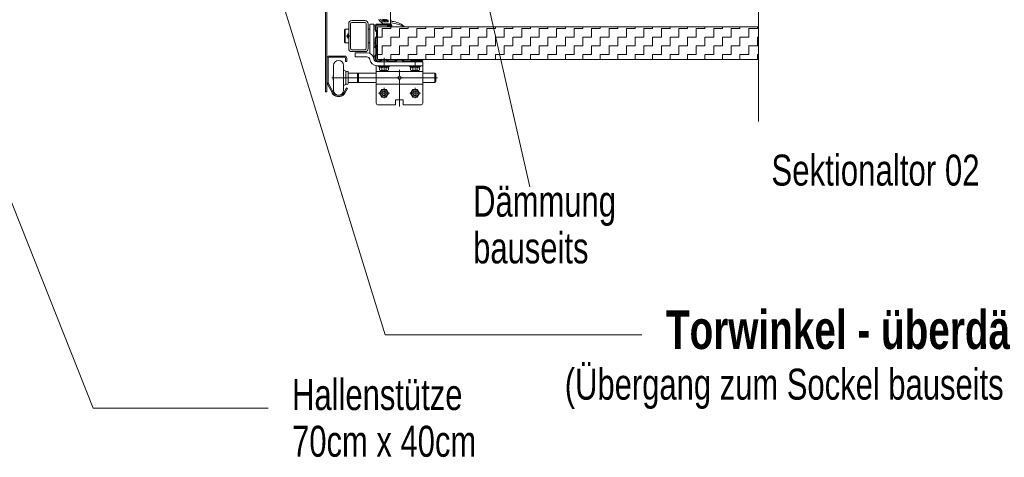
# Model space of a CAD drawing. Header units: metres. Extents: x 1314 to 1415, y -87 to -52.
# Tile 476 of 656: x 1403.578 to 1404.847, y -74.477 to -73.912. Entities that reach past the tile are written whole.
import ezdxf

# ---------------------------------------------------------------- set-up
doc = ezdxf.new("R2010")
doc.units = ezdxf.units.M
for name, pattern in [('AUSGEZOGEN', [0]), ('PUNKT2_S9', [0.0015, 0, -0.0015]), ('STRICHLINIE2_S3', [0.275, 0.2, -0.075])]:
    doc.linetypes.add(name, pattern=pattern)
for name, color, linetype in [('XR$9$_40732', 7, 'Continuous'), ('XR$9$_40733', 7, 'Continuous'), ('XR$9$_42154', 7, 'Continuous')]:
    doc.layers.add(name, color=color, linetype=linetype)
for name, color, linetype, lineweight in [('XR$9$Muster', 4, 'AUSGEZOGEN', 13), ('XR$9$Text 1_100', 3, 'AUSGEZOGEN', 18), ('XR$9$Wand Mauerwerk tr_1', 42, 'AUSGEZOGEN', 18)]:
    doc.layers.add(name, color=color, linetype=linetype, lineweight=lineweight)
doc.styles.add('ARIAL', font='arial.ttf')

msp = doc.modelspace()

# ---------------------------------------------------------------- hatches: boundary and pattern name
at = {"layer": 'XR$9$Muster', "linetype": 'AUSGEZOGEN', "lineweight": 13, "transparency": 33554687}
h = msp.add_hatch(dxfattribs=at)
h.set_pattern_fill('MUSTER', color=4, scale=0.01125, angle=90, style=0, pattern_type=2)
h.set_pattern_definition([(90, (-0.0225, 0.0225), (-0.01125, 0.01125), [0.01125, -0.01125]), (180, (-0.0225, 0.0225), (-0.01125, -0.01125), [0.01125, -0.01125])])
h.paths.add_polyline_path([(1404.039, -73.9636), (1404.53, -73.9636), (1404.53, -73.9216), (1404.039, -73.9216)], flags=0)

# ---------------------------------------------------------------- linework, layer by layer
at = {"layer": 'XR$9$_40732', "color": 3, "linetype": 'AUSGEZOGEN', "lineweight": 13, "transparency": 33554687}
for p, q in [((1403.972, -73.8989), (1403.972, -74.0054)), ((1403.974, -74.0054), (1403.974, -73.8989)), ((1404.002, -73.9496), (1404.002, -73.9176)), ((1404.0045, -73.9496), (1404.0045, -73.9176)), ((1404.006, -73.9136), (1404.023, -73.9136)), ((1404.006, -73.9161), (1404.023, -73.9161)), ((1404.0245, -73.9176), (1404.0245, -73.9496)), ((1404.027, -73.9176), (1404.027, -73.9496)), ((1404.0292, -73.9338), (1404.0292, -73.9181)), ((1404.0295, -73.9181), (1404.0345, -73.9181)), ((1404.0345, -73.9181), (1404.0345, -73.9419)), ((1404.0345, -73.9336), (1404.0345, -73.9201)), ((1404.0375, -73.9196), (1404.035, -73.9196)), ((1404.0447, -73.9134), (1404.0455, -73.9134)), ((1404.052, -73.9154), (1404.0447, -73.9154)), ((1404.0455, -73.9134), (1404.046, -73.9139)), ((1404.0465, -73.9134), (1404.046, -73.9139)), ((1404.0465, -73.9134), (1404.0475, -73.9134)), ((1404.0475, -73.9134), (1404.048, -73.9139)), ((1404.0485, -73.9134), (1404.048, -73.9139)), ((1404.0485, -73.9134), (1404.0495, -73.9134)), ((1404.0495, -73.9134), (1404.05, -73.9139)), ((1404.0505, -73.9134), (1404.05, -73.9139)), ((1404.0505, -73.9134), (1404.052, -73.9134)), ((1404.052, -73.9154), (1404.052, -73.9134)), ((1403.9965, -73.9258), (1403.9975, -73.9248)), ((1403.9965, -73.9258), (1403.9965, -73.9413)), ((1404.002, -73.9248), (1403.9975, -73.9248)), ((1403.9975, -73.9248), (1403.9975, -73.9423)), ((1404.0292, -73.9248), (1404.027, -73.9248)), ((1404.0292, -73.9338), (1404.0292, -73.956)), ((1404.0345, -73.9407), (1404.0345, -73.9336)), ((1403.9975, -73.9423), (1403.9965, -73.9413)), ((1404.002, -73.9423), (1403.9975, -73.9423)), ((1404.0292, -73.9423), (1404.027, -73.9423)), ((1404.0345, -73.9471), (1404.0345, -73.9407)), ((1404.0345, -73.9419), (1404.0345, -73.9471)), ((1404.037, -73.9492), (1404.0345, -73.9471)), ((1404.0345, -73.9471), (1404.0345, -73.9629)), ((1404.006, -73.9511), (1404.023, -73.9511)), ((1404.006, -73.9536), (1404.023, -73.9536)), ((1404.0105, -73.9551), (1404.0253, -73.9551)), ((1404.0105, -73.9603), (1404.0105, -73.9551)), ((1404.0345, -73.9601), (1404.037, -73.958)), ((1404.037, -73.958), (1404.037, -73.9492)), ((1404.0253, -73.9603), (1404.0105, -73.9603)), ((1404.0345, -73.9629), (1404.0345, -73.9631)), ((1404.0375, -73.9791), (1404.0375, -73.9718)), ((1404.0975, -73.9666), (1404.0385, -73.9666)), ((1404.0975, -73.9718), (1404.0385, -73.9718)), ((1404.0975, -73.9718), (1404.0975, -73.9666)), ((1404.0975, -73.9791), (1404.0975, -73.9718)), ((1404.0375, -73.9811), (1404.0375, -73.9791)), ((1404.0375, -73.9791), (1404.0375, -74.0201)), ((1404.0975, -73.9791), (1404.0375, -73.9791)), ((1404.0975, -73.9791), (1404.0975, -74.0199)), ((1404.0375, -73.9956), (1404.0975, -73.9956)), ((1404.0696, -73.9874), (1404.0654, -73.9874)), ((1403.972, -74.0054), (1403.974, -74.0054)), ((1404.04, -74.0224), (1404.0625, -74.0224)), ((1404.0625, -74.0159), (1404.0724, -74.0159)), ((1404.0625, -74.0159), (1404.0625, -74.0224)), ((1404.0724, -74.0221), (1404.0724, -74.0159)), ((1404.0724, -74.0224), (1404.095, -74.0224))]:
    msp.add_line(p, q, dxfattribs=at)
at = {"layer": 'XR$9$_40732', "color": 2, "linetype": 'AUSGEZOGEN', "lineweight": 13, "transparency": 33554687}
for p, q in [((1404.0452, -73.9154), (1404.0442, -73.9154)), ((1404.0451, -73.9126), (1404.0458, -73.9133)), ((1404.0452, -73.9154), (1404.0527, -73.9154)), ((1404.0462, -73.9126), (1404.0462, -73.9132)), ((1404.0469, -73.9124), (1404.0463, -73.9124)), ((1404.0476, -73.9138), (1404.0474, -73.9128)), ((1404.048, -73.9139), (1404.0478, -73.9139)), ((1404.0482, -73.9126), (1404.0482, -73.9138)), ((1404.0489, -73.9124), (1404.0483, -73.9124)), ((1404.0496, -73.9138), (1404.0494, -73.9128)), ((1404.05, -73.9139), (1404.0498, -73.9139)), ((1404.0502, -73.9126), (1404.0502, -73.9138)), ((1404.0508, -73.9124), (1404.0503, -73.9124)), ((1404.0509, -73.9125), (1404.0512, -73.913)), ((1404.0514, -73.913), (1404.0525, -73.9132)), ((1404.053, -73.9151), (1404.053, -73.9137)), ((1404.0564, -73.9174), (1404.0565, -73.9174)), ((1404.0565, -73.9171), (1404.0565, -73.917)), ((1404.0565, -73.9173), (1404.0565, -73.9174)), ((1404.0571, -73.9167), (1404.0568, -73.9167)), ((1404.0037, -73.9336), (1403.9993, -73.9336)), ((1404.0007, -73.9318), (1404.0007, -73.9316)), ((1404.0007, -73.9354), (1404.0007, -73.9318)), ((1404.0015, -73.9358), (1404.0015, -73.9314)), ((1404.0019, -73.9304), (1404.002, -73.9304)), ((1404.0007, -73.9356), (1404.0007, -73.9354)), ((1404.002, -73.9368), (1404.0019, -73.9368)), ((1403.9965, -73.9594), (1403.977, -73.9594)), ((1403.974, -73.9624), (1403.974, -73.9924)), ((1403.9755, -73.9624), (1403.9755, -73.9924)), ((1403.9965, -73.9609), (1403.977, -73.9609)), ((1403.9825, -73.9714), (1403.9825, -73.9874)), ((1403.9955, -73.9714), (1403.9955, -73.9874)), ((1403.998, -73.9664), (1403.998, -73.9624)), ((1403.998, -73.9664), (1403.9995, -73.9664)), ((1403.9995, -73.9624), (1403.9995, -73.9664)), ((1404.0475, -73.9785), (1404.0475, -73.9636)), ((1404.0475, -73.9738), (1404.0475, -73.9648)), ((1404.0875, -73.9785), (1404.0875, -73.9636)), ((1403.9818, -73.9843), (1403.9818, -73.9852)), ((1403.9825, -73.9843), (1403.9818, -73.9843)), ((1403.9818, -73.9852), (1403.9818, -73.9874)), ((1403.9985, -73.9874), (1403.9985, -73.9794)), ((1404.0012, -73.9807), (1404.0012, -73.9801)), ((1404.0012, -73.994), (1404.0012, -73.9807)), ((1404.0017, -73.9812), (1404.0132, -73.9812)), ((1404.0132, -73.9812), (1404.0132, -73.9935)), ((1404.0132, -73.9812), (1404.0147, -73.9814)), ((1404.0375, -73.9814), (1404.0147, -73.9814)), ((1404.0147, -73.9933), (1404.0147, -73.9814)), ((1404.041, -73.9728), (1404.054, -73.9728)), ((1404.0417, -73.9773), (1404.0417, -73.9738)), ((1404.0431, -73.9778), (1404.0475, -73.9778)), ((1404.0446, -73.9773), (1404.0446, -73.9738)), ((1404.0475, -73.9778), (1404.0518, -73.9778)), ((1404.0504, -73.9773), (1404.0504, -73.9738)), ((1404.0532, -73.9738), (1404.0532, -73.9773)), ((1404.0675, -73.9853), (1404.0675, -73.9771)), ((1404.081, -73.9728), (1404.094, -73.9728)), ((1404.0817, -73.9773), (1404.0817, -73.9738)), ((1404.0831, -73.9778), (1404.0875, -73.9778)), ((1404.0846, -73.9773), (1404.0846, -73.9738)), ((1404.0875, -73.9778), (1404.0918, -73.9778)), ((1404.0904, -73.9773), (1404.0904, -73.9738)), ((1404.0932, -73.9738), (1404.0932, -73.9773)), ((1404.113, -73.9814), (1404.0975, -73.9814)), ((1404.113, -73.9933), (1404.113, -73.9814)), ((1404.1145, -73.9829), (1404.113, -73.9814)), ((1404.1145, -73.9829), (1404.1145, -73.9918)), ((1403.975, -73.9964), (1403.9809, -74.0074)), ((1403.9763, -73.9957), (1403.9822, -74.0067)), ((1403.9818, -73.9874), (1403.9801, -73.9874)), ((1404.0654, -73.9874), (1403.9818, -73.9874)), ((1403.9818, -73.9874), (1403.9818, -73.9895)), ((1403.9818, -73.9895), (1403.9818, -73.9904)), ((1403.9818, -73.9904), (1403.9825, -73.9904)), ((1403.9825, -73.9874), (1403.9825, -74.0034)), ((1403.9955, -73.9874), (1403.9955, -74.0034)), ((1403.9985, -73.9954), (1403.9985, -73.9874)), ((1404.0012, -73.9946), (1404.0012, -73.994)), ((1404.0017, -73.9935), (1404.0132, -73.9935)), ((1404.0147, -73.9933), (1404.0132, -73.9935)), ((1404.0147, -73.9933), (1404.0375, -73.9933)), ((1404.0675, -74.0047), (1404.0675, -73.9889)), ((1404.0675, -73.9902), (1404.0675, -74.0246)), ((1404.0696, -73.9874), (1404.1164, -73.9874)), ((1404.0975, -73.9933), (1404.113, -73.9933)), ((1404.1145, -73.9918), (1404.113, -73.9933)), ((1403.9905, -74.0099), (1403.9875, -74.0099)), ((1403.9991, -74.0004), (1403.9958, -74.0067)), ((1403.9971, -74.0074), (1404.0004, -74.0011)), ((1403.9991, -74.0004), (1404.0004, -74.0011)), ((1404.0546, -74.0074), (1404.0406, -74.0074)), ((1404.0417, -74.0074), (1404.0446, -74.0024)), ((1404.0446, -74.0124), (1404.0417, -74.0074)), ((1404.0446, -74.0024), (1404.0504, -74.0024)), ((1404.0475, -74.0135), (1404.0475, -74.0005)), ((1404.0504, -74.0024), (1404.0532, -74.0074)), ((1404.0532, -74.0074), (1404.0504, -74.0124)), ((1404.0946, -74.0074), (1404.0806, -74.0074)), ((1404.0817, -74.0074), (1404.0846, -74.0024)), ((1404.0846, -74.0124), (1404.0817, -74.0074)), ((1404.0846, -74.0024), (1404.0904, -74.0024)), ((1404.0875, -74.0135), (1404.0875, -74.0005)), ((1404.0904, -74.0024), (1404.0932, -74.0074)), ((1404.0932, -74.0074), (1404.0904, -74.0124)), ((1403.9875, -74.0114), (1403.9905, -74.0114)), ((1404.0504, -74.0124), (1404.0446, -74.0124)), ((1404.0904, -74.0124), (1404.0846, -74.0124))]:
    msp.add_line(p, q, dxfattribs=at)
for points in [[(1404.0475, -73.9778), (1404.0475, -73.9778)], [(1404.0875, -73.9778), (1404.0875, -73.9778)], [(1403.9818, -73.9874), (1403.9818, -73.9874)]]:
    msp.add_lwpolyline(points, close=True, dxfattribs=at)
for centre, radius in [((1404.0475, -74.0074), 0.00475), ((1404.0475, -74.0074), 0.003), ((1404.0875, -74.0074), 0.00475), ((1404.0875, -74.0074), 0.003)]:
    msp.add_circle(centre, radius, dxfattribs=at)
at = {"layer": 'XR$9$_40732', "color": 3, "linetype": 'AUSGEZOGEN', "lineweight": 13, "transparency": 33554687}
for centre, radius, start, end in [((1404.006, -73.9176), 0.004, 90, 180), ((1404.006, -73.9176), 0.0015, 90, 180), ((1404.023, -73.9176), 0.004, 0, 90), ((1404.023, -73.9176), 0.0015, 0, 90), ((1404.035, -73.9201), 0.0005, 90, 180), ((1404.0447, -73.9116), 0.00375, 180, 270), ((1404.0447, -73.9116), 0.00175, 180, 270), ((1404.0015, -73.9336), 0.002, 113.3677, 246.6323), ((1404.0325, -73.9476), 0.006, 0, 70.5288), ((1404.006, -73.9496), 0.004, 180, 270), ((1404.006, -73.9496), 0.0015, 180, 270), ((1404.023, -73.9496), 0.004, 270, 0), ((1404.023, -73.9496), 0.0015, 270, 0), ((1404.0253, -73.9643), 0.00925, 7.5895, 90), ((1404.0325, -73.9476), 0.006, 318.5904, 0), ((1404.0253, -73.9643), 0.004, 7.5895, 90), ((1404.0385, -73.9626), 0.00925, 187.5895, 270), ((1404.0385, -73.9626), 0.004, 187.5895, 270), ((1404.0675, -73.9874), 0.00209, 0, 180), ((1404.0675, -73.9874), 0.00209, 180, 0), ((1404.04, -74.0199), 0.0025, 180, 270), ((1404.095, -74.0199), 0.0025, 270, 0)]:
    msp.add_arc(centre, radius, start, end, dxfattribs=at)
at = {"layer": 'XR$9$_40732', "color": 2, "linetype": 'AUSGEZOGEN', "lineweight": 13, "transparency": 33554687}
for centre, radius, start, end in [((1404.0442, -73.9156), 0.0002, 90, 180), ((1404.0442, -73.9156), 0.0002, 180, 201.7729), ((1404.0472, -73.9143), 0.0035, 201.7729, 239.7709), ((1404.0461, -73.9116), 0.00141, 207, 214.6988), ((1404.0461, -73.9116), 0.00141, 207, 214.6988), ((1404.0461, -73.9116), 0.00141, 214.6988, 226.9939), ((1404.051, -73.8875), 0.0304, 259.5638, 269.9953), ((1404.046, -73.9132), 0.0002, 226.9939, 0), ((1404.0463, -73.9126), 0.00015, 90, 180), ((1404.0469, -73.9129), 0.0005, 15, 90), ((1404.0478, -73.9138), 0.00015, 195, 270), ((1404.048, -73.9138), 0.00015, 270, 0), ((1404.0483, -73.9126), 0.00015, 90, 180), ((1404.0489, -73.9129), 0.0005, 15, 90), ((1404.0498, -73.9138), 0.00015, 195, 270), ((1404.05, -73.9138), 0.00015, 270, 0), ((1404.0503, -73.9126), 0.00015, 90, 180), ((1404.0508, -73.9126), 0.00015, 33.6901, 90), ((1404.051, -73.8875), 0.0304, 269.9953, 279.9538), ((1404.0514, -73.9128), 0.0002, 213.6901, 261.5721), ((1404.0525, -73.9137), 0.0005, 0, 81.5721), ((1404.0527, -73.9151), 0.0003, 270, 0), ((1404.0593, -73.9116), 0.00331, 180, 247.5582), ((1404.0562, -73.9171), 0.0003, 279.9538, 0), ((1404.0568, -73.917), 0.0003, 67.7575, 180), ((1404.0538, -73.9546), 0.0381, 60.4908, 85.3992), ((1404.0423, -73.9525), 0.0386, 67.7519, 67.7575), ((1404.0556, -73.9428), 0.0282, 51.5104, 85.0812), ((1404.0728, -73.9211), 0.0005, 237.0882, 289.6889), ((1404.0728, -73.9211), 0.0005, 289.6889, 19.6889), ((1404.0728, -73.9211), 0.0005, 51.4684, 55.117), ((1404.0728, -73.9211), 0.0005, 19.6889, 51.4684), ((1404.0019, -73.9316), 0.0012, 90, 180), ((1404.0019, -73.9356), 0.0012, 180, 270), ((1403.977, -73.9624), 0.003, 90, 180), ((1403.977, -73.9624), 0.003, 90, 180), ((1403.9965, -73.9624), 0.003, 0, 90), ((1403.9965, -73.9624), 0.003, 0, 90), ((1403.977, -73.9624), 0.0015, 90, 180), ((1403.989, -73.9714), 0.0065, 0, 180), ((1403.9965, -73.9624), 0.0015, 0, 90), ((1404.041, -73.9723), 0.0005, 90, 180), ((1404.041, -73.9723), 0.0005, 180, 219.9893), ((1404.041, -73.9723), 0.0005, 219.9893, 270), ((1404.0435, -73.971), 0.00336, 209.3196, 263.0885), ((1404.0514, -73.971), 0.00334, 277.2106, 330.4845), ((1404.054, -73.9723), 0.0005, 0, 90), ((1404.054, -73.9723), 0.0005, 270, 316.9446), ((1404.054, -73.9723), 0.0005, 316.9446, 0), ((1404.081, -73.9723), 0.0005, 90, 180), ((1404.081, -73.9723), 0.0005, 180, 219.9893), ((1404.081, -73.9723), 0.0005, 219.9893, 270), ((1404.0835, -73.971), 0.00336, 209.3196, 263.0885), ((1404.0914, -73.971), 0.00334, 277.2106, 330.4845), ((1404.094, -73.9723), 0.0005, 0, 90), ((1404.094, -73.9723), 0.0005, 270, 316.9446), ((1404.094, -73.9723), 0.0005, 316.9446, 0), ((1403.9975, -73.9764), 0.002, 180, 270), ((1403.9975, -73.9794), 0.001, 0, 90), ((1403.9999, -73.9801), 0.00125, 90, 180), ((1403.9999, -73.9801), 0.00125, 11.537, 90), ((1403.9999, -73.9801), 0.00125, 0, 11.537), ((1404.0017, -73.9807), 0.0005, 180, 270), ((1404.0431, -73.9756), 0.0023, 231.0528, 270), ((1404.0431, -73.9721), 0.0023, 269.257, 308.9472), ((1404.0431, -73.9756), 0.0023, 270, 308.9472), ((1404.0475, -73.9659), 0.00842, 249.9474, 290.0526), ((1404.0475, -73.9694), 0.00842, 249.9474, 270), ((1404.0475, -73.9694), 0.00842, 270, 290.0526), ((1404.0475, -73.9694), 0.00842, 269.9999, 270), ((1404.0518, -73.9721), 0.0023, 231.0528, 271.1793), ((1404.0518, -73.9756), 0.0023, 231.0528, 270), ((1404.0518, -73.9756), 0.0023, 270, 308.9472), ((1404.0831, -73.9756), 0.0023, 231.0528, 270), ((1404.0831, -73.9721), 0.0023, 269.257, 308.9472), ((1404.0831, -73.9756), 0.0023, 270, 308.9472), ((1404.0875, -73.9659), 0.00842, 249.9474, 290.0526), ((1404.0875, -73.9694), 0.00842, 249.9474, 270), ((1404.0875, -73.9694), 0.00842, 270, 290.0526), ((1404.0875, -73.9694), 0.00842, 269.9999, 270), ((1404.0918, -73.9721), 0.0023, 231.0528, 271.1793), ((1404.0918, -73.9756), 0.0023, 231.0528, 270), ((1404.0918, -73.9756), 0.0023, 270, 308.9472), ((1403.9825, -73.9924), 0.0085, 180, 208.0725), ((1403.9825, -73.9924), 0.007, 180, 208.0725), ((1403.9975, -73.9984), 0.002, 90, 180), ((1403.9975, -73.9954), 0.001, 270, 0), ((1403.9999, -73.9946), 0.00125, 180, 270), ((1403.9999, -73.9946), 0.00125, 270, 348.463), ((1403.9999, -73.9946), 0.00125, 348.463, 0), ((1404.0017, -73.994), 0.0005, 90, 180), ((1403.9875, -74.0039), 0.0075, 208.0725, 270), ((1403.9875, -74.0039), 0.006, 208.0725, 270), ((1403.989, -74.0034), 0.0065, 180, 0), ((1403.9905, -74.0039), 0.006, 270, 332), ((1403.9905, -74.0039), 0.0075, 270, 332)]:
    msp.add_arc(centre, radius, start, end, dxfattribs=at)
at = {"layer": 'XR$9$_40733', "color": 2, "linetype": 'AUSGEZOGEN', "lineweight": 13, "transparency": 33554687}
for p, q in [((1404.036, -73.9252), (1404.036, -73.9208)), ((1404.0372, -73.9208), (1404.0372, -73.9252)), ((1404.0387, -73.9181), (1404.0557, -73.9181)), ((1404.0557, -73.9193), (1404.0387, -73.9193)), ((1404.052, -73.9216), (1404.052, -73.9203)), ((1404.052, -73.9203), (1404.0557, -73.9203)), ((1404.0557, -73.9216), (1404.052, -73.9216)), ((1404.0374, -73.9276), (1404.0366, -73.9268)), ((1404.0366, -73.9354), (1404.0374, -73.9346)), ((1404.0375, -73.9259), (1404.0383, -73.9267)), ((1404.0377, -73.9339), (1404.0377, -73.9283)), ((1404.039, -73.9283), (1404.039, -73.9339)), ((1404.036, -73.9477), (1404.036, -73.937)), ((1404.0372, -73.937), (1404.0372, -73.9477)), ((1404.0383, -73.9355), (1404.0375, -73.9363)), ((1404.036, -73.9638), (1404.036, -73.9595)), ((1404.0366, -73.9579), (1404.0374, -73.9571)), ((1404.0372, -73.9595), (1404.0372, -73.9638)), ((1404.0383, -73.958), (1404.0375, -73.9588)), ((1404.0377, -73.9564), (1404.0377, -73.9508)), ((1404.039, -73.9508), (1404.039, -73.9564)), ((1404.0387, -73.9653), (1404.0415, -73.9653)), ((1404.0415, -73.9666), (1404.0387, -73.9666)), ((1404.0422, -73.9651), (1404.043, -73.9643)), ((1404.0439, -73.9651), (1404.0431, -73.9659)), ((1404.0446, -73.9636), (1404.0503, -73.9636)), ((1404.0503, -73.9648), (1404.0446, -73.9648)), ((1404.0475, -73.9676), (1404.0475, -73.9616)), ((1404.0518, -73.9659), (1404.051, -73.9651)), ((1404.0519, -73.9643), (1404.0527, -73.9651)), ((1404.0534, -73.9653), (1404.0615, -73.9653)), ((1404.0615, -73.9666), (1404.0534, -73.9666)), ((1404.0622, -73.9651), (1404.063, -73.9643)), ((1404.0639, -73.9651), (1404.0631, -73.9659)), ((1404.0646, -73.9636), (1404.0703, -73.9636)), ((1404.0703, -73.9648), (1404.0646, -73.9648)), ((1404.0718, -73.9659), (1404.071, -73.9651)), ((1404.0719, -73.9643), (1404.0727, -73.9651)), ((1404.0734, -73.9653), (1404.096, -73.9653)), ((1404.096, -73.9666), (1404.0734, -73.9666)), ((1404.0825, -73.9648), (1404.0825, -73.9636)), ((1404.0825, -73.9636), (1404.096, -73.9636)), ((1404.096, -73.9648), (1404.0825, -73.9648))]:
    msp.add_line(p, q, dxfattribs=at)
at = {"layer": 'XR$9$_40733', "color": 2, "linetype": 'AUSGEZOGEN', "lineweight": 18, "transparency": 33554687}
for p, q in [((1404.039, -73.9216), (1404.039, -73.9636)), ((1404.53, -73.9216), (1404.039, -73.9216)), ((1404.039, -73.9636), (1404.53, -73.9636))]:
    msp.add_line(p, q, dxfattribs=at)
at = {"layer": 'XR$9$_40733', "color": 2, "linetype": 'AUSGEZOGEN', "lineweight": 13, "transparency": 33554687}
for centre, radius, start, end in [((1404.0387, -73.9208), 0.00275, 90, 180), ((1404.0387, -73.9208), 0.0015, 90, 180), ((1404.0557, -73.9198), 0.00175, 270, 90), ((1404.0557, -73.9198), 0.0005, 270, 90), ((1404.0382, -73.9252), 0.00225, 180, 225), ((1404.0382, -73.9252), 0.001, 180, 225), ((1404.0367, -73.9283), 0.001, 0, 45), ((1404.0367, -73.9339), 0.001, 315, 0), ((1404.0367, -73.9283), 0.00225, 0, 45), ((1404.0367, -73.9339), 0.00225, 315, 0), ((1404.0382, -73.937), 0.00225, 135, 180), ((1404.0382, -73.937), 0.001, 135, 180), ((1404.0382, -73.9595), 0.00225, 135, 180), ((1404.0382, -73.9595), 0.001, 135, 180), ((1404.0367, -73.9564), 0.001, 315, 0), ((1404.0367, -73.9564), 0.00225, 315, 0), ((1404.0387, -73.9638), 0.00275, 180, 270), ((1404.0387, -73.9638), 0.0015, 180, 270), ((1404.0415, -73.9643), 0.001, 270, 315), ((1404.0415, -73.9643), 0.00225, 270, 315), ((1404.0446, -73.9658), 0.00225, 90, 135), ((1404.0446, -73.9658), 0.001, 90, 135), ((1404.0503, -73.9658), 0.00225, 45, 90), ((1404.0503, -73.9658), 0.001, 45, 90), ((1404.0534, -73.9643), 0.00225, 225, 270), ((1404.0534, -73.9643), 0.001, 225, 270), ((1404.0615, -73.9643), 0.001, 270, 315), ((1404.0615, -73.9643), 0.00225, 270, 315), ((1404.0646, -73.9658), 0.00225, 90, 135), ((1404.0646, -73.9658), 0.001, 90, 135), ((1404.0703, -73.9658), 0.00225, 45, 90), ((1404.0703, -73.9658), 0.001, 45, 90), ((1404.0734, -73.9643), 0.00225, 225, 270), ((1404.0734, -73.9643), 0.001, 225, 270), ((1404.096, -73.9651), 0.0015, 270, 90), ((1404.096, -73.9651), 0.00025, 270, 90)]:
    msp.add_arc(centre, radius, start, end, dxfattribs=at)
at = {"layer": 'XR$9$_42154', "color": 7, "linetype": 'STRICHLINIE2_S3', "lineweight": 13, "transparency": 33554687}
msp.add_line((1404.53, -74.0436), (1404.53, -73.8436), dxfattribs=at)
at = {"layer": 'XR$9$Wand Mauerwerk tr_1', "color": 52, "linetype": 'PUNKT2_S9', "lineweight": 13, "transparency": 33554687}
msp.add_line((1404.056, -73.0382), (1404.056, -73.9216), dxfattribs=at)
at = {"layer": 'XR$9$Wand Mauerwerk tr_1', "color": 7, "linetype": 'AUSGEZOGEN', "lineweight": 13, "transparency": 33554687}
for p, q in [((1403.6725, -74.4133), (1403.4133, -73.7601)), ((1404.1723, -73.8501), (1404.2355, -74.128)), ((1404.049, -74.3188), (1403.9183, -73.8954)), ((1404.3798, -74.3188), (1404.049, -74.3188)), ((1403.8983, -74.4133), (1403.6725, -74.4133))]:
    msp.add_line(p, q, dxfattribs=at)

# ---------------------------------------------------------------- texts
at = {"layer": 'XR$9$Text 1_100', "color": 3, "linetype": 'AUSGEZOGEN', "lineweight": 18, "transparency": 33554687, "insert": (1404.5468, -74.127), "char_height": 0.04, "width": 0.281969, "attachment_point": 7, "style": 'ARIAL'}
msp.add_mtext('\\W0.72;Sektionaltor 02', dxfattribs=at)
at = {"layer": 'XR$9$Text 1_100', "color": 3, "linetype": 'AUSGEZOGEN', "lineweight": 18, "transparency": 33554687, "line_spacing_factor": 0.903614, "style": 'ARIAL'}
for s, insert, char_height, width, attachment_point in [('\\A1;{\\fArial|i0|b0;\\H0.040000;\\W0.714286;\\C3;Dämmung}\\P{\\fArial|i0|b0;\\H0.040000;\\W0.714286;\\C3;bauseits}\\P', (1404.1624, -74.1265), 0.04, 0.199591, 1), ('\\A1;{\\fArial|i0|b1;\\H0.050000;\\W0.714286;\\C3;Torwinkel - überdämmt}\\P{\\fArial|i0|b0;\\H0.040000;\\W0.714286;\\C3;(Übergang zum Sockel bauseits ausdämmen)}\\P', (1404.6853, -74.2872), 0.05, 0.969228, 2), ('\\A1;{\\fArial|i0|b0;\\H0.040000;\\W0.714286;\\C3;Hallenstütze}\\P{\\fArial|i0|b0;\\H0.040000;\\W0.714286;\\C3;70cm x 40cm}\\P', (1403.929, -74.3759), 0.04, 0.252452, 1)]:
    msp.add_mtext(s, dxfattribs=dict(at, insert=insert, char_height=char_height, width=width, attachment_point=attachment_point))

doc.saveas('drawing.dxf')
